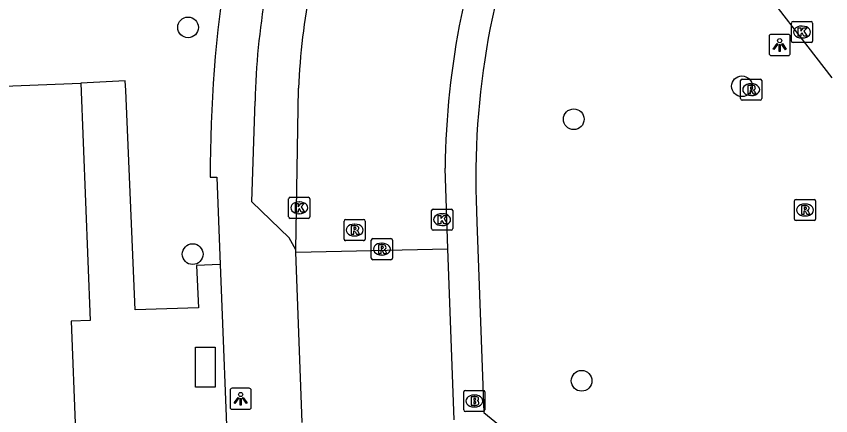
# Model space of a CAD drawing. Extents: x 160557 to 161245, y 385330 to 386505.
# Drawn here: x 160683.9 to 160722.35, y 386363.39 to 386382.24 of the extents above; entities that cross this region are included whole.
import ezdxf

# ---------------------------------------------------------------- set-up
doc = ezdxf.new("R2010")
doc.units = 0
for name, color, linetype in [('IMGEO_Boom', 7, 'Continuous'), ('IMGEO_Brandkraan', 7, 'Continuous'), ('IMGEO_Kolk', 7, 'Continuous'), ('IMGEO_Lichtpunt', 7, 'Continuous'), ('IMGEO_Pand', 7, 'Continuous'), ('IMGEO_Rijbaan_lokaal_open', 7, 'Continuous'), ('IMGEO_Rioolput', 7, 'Continuous'), ('IMGEO_Voetpad_open', 7, 'Continuous')]:
    doc.layers.add(name, color=color, linetype=linetype)

msp = doc.modelspace()

# ---------------------------------------------------------------- linework, layer by layer
at = {"layer": 'IMGEO_Boom'}
for centre in [(160692.008, 386381.717), (160718.16, 386378.939), (160710.219, 386377.383), (160692.225, 386371.017), (160710.591, 386365.04)]:
    msp.add_circle(centre, 0.489, dxfattribs=at)
at = {"layer": 'IMGEO_Brandkraan'}
for p, q in [((160705.101, 386364.588), (160705.953, 386364.588)), ((160705.026, 386363.662), (160705.026, 386364.514)), ((160705.514, 386364.368), (160705.539, 386364.368)), ((160706.027, 386364.514), (160706.027, 386363.662)), ((160705.537, 386363.808), (160705.512, 386363.808)), ((160705.953, 386363.588), (160705.101, 386363.588))]:
    msp.add_line(p, q, dxfattribs=at)
for points in [[(160705.101, 386364.588), (160705.953, 386364.588)], [(160705.026, 386363.662), (160705.026, 386364.514)], [(160705.374, 386364.288), (160705.374, 386363.888), (160705.587, 386363.888)], [(160705.605, 386364.288), (160705.374, 386364.288)], [(160705.553, 386364.207), (160705.499, 386364.207), (160705.499, 386364.131)], [(160706.027, 386364.514), (160706.027, 386363.662)], [(160705.499, 386364.131), (160705.552, 386364.131)], [(160705.561, 386364.055), (160705.499, 386364.055), (160705.499, 386363.974)], [(160705.499, 386363.974), (160705.561, 386363.974)], [(160705.953, 386363.588), (160705.101, 386363.588)]]:
    msp.add_lwpolyline(points, dxfattribs=at)
for centre, radius, start, end in [((160705.103, 386364.512), 0.0765, 91.552, 178.448), ((160705.103, 386364.512), 0.0765, 91.552, 178.448), ((160705.951, 386364.512), 0.0765, 1.552, 88.448), ((160705.951, 386364.512), 0.0765, 1.552, 88.448), ((160705.554, 386364.169), 0.0379, 267.8285, 90.9355), ((160705.609, 386364.143), 0.145, 59.4692, 91.5367), ((160705.634, 386364.19), 0.0922, 285.5137, 58.1501), ((160705.562, 386364.014), 0.0404, 269.8759, 90.5077), ((160705.593, 386364.139), 0.251, 268.6676, 293.5347), ((160705.639, 386363.998), 0.105, 301.3115, 78.989), ((160705.103, 386363.664), 0.0765, 181.552, 268.448), ((160705.103, 386363.664), 0.0765, 181.552, 268.448), ((160705.951, 386363.664), 0.0765, 271.552, 358.448), ((160705.951, 386363.664), 0.0765, 271.552, 358.448)]:
    msp.add_arc(centre, radius, start, end, dxfattribs=at)
for centre, major_axis, ratio, start_param, end_param in [((160705.513, 386364.088), (-0.387, 0.002), 0.722429, 4.712389, 7.853982), ((160705.538, 386364.088), (-0.39, 0.002), 0.717154, 1.570796, 4.712389)]:
    msp.add_ellipse(centre, major_axis=major_axis, ratio=ratio, start_param=start_param, end_param=end_param, dxfattribs=at)
at = {"layer": 'IMGEO_Kolk'}
for p, q in [((160720.497, 386381.072), (160720.497, 386381.924)), ((160720.572, 386381.998), (160721.424, 386381.998)), ((160721.498, 386381.924), (160721.498, 386381.072)), ((160720.985, 386381.778), (160721.01, 386381.778)), ((160721.008, 386381.218), (160720.983, 386381.218)), ((160721.424, 386380.998), (160720.572, 386380.998)), ((160696.758, 386372.777), (160696.758, 386373.629)), ((160696.833, 386373.703), (160697.685, 386373.703)), ((160697.246, 386373.483), (160697.271, 386373.483)), ((160697.759, 386373.629), (160697.759, 386372.777)), ((160703.503, 386372.22), (160703.503, 386373.072)), ((160703.578, 386373.146), (160704.43, 386373.146)), ((160704.504, 386373.072), (160704.504, 386372.22)), ((160697.685, 386372.703), (160696.833, 386372.703)), ((160697.269, 386372.923), (160697.244, 386372.923)), ((160703.991, 386372.926), (160704.016, 386372.926)), ((160704.014, 386372.366), (160703.989, 386372.366)), ((160704.43, 386372.146), (160703.578, 386372.146))]:
    msp.add_line(p, q, dxfattribs=at)
for points in [[(160720.497, 386381.072), (160720.497, 386381.924)], [(160720.572, 386381.998), (160721.424, 386381.998)], [(160721.498, 386381.924), (160721.498, 386381.072)], [(160720.818, 386381.698), (160720.941, 386381.698), (160720.941, 386381.547), (160721.071, 386381.698), (160721.235, 386381.698), (160721.089, 386381.547), (160721.242, 386381.298), (160721.09, 386381.298), (160721.005, 386381.462), (160720.941, 386381.395), (160720.941, 386381.298), (160720.818, 386381.298), (160720.818, 386381.698)], [(160721.424, 386380.998), (160720.572, 386380.998)], [(160696.758, 386372.777), (160696.758, 386373.629)], [(160696.833, 386373.703), (160697.685, 386373.703)], [(160697.079, 386373.403), (160697.202, 386373.403), (160697.202, 386373.252), (160697.332, 386373.403), (160697.496, 386373.403), (160697.35, 386373.252), (160697.503, 386373.003), (160697.351, 386373.003), (160697.266, 386373.167), (160697.202, 386373.1), (160697.202, 386373.003), (160697.079, 386373.003), (160697.079, 386373.403)], [(160697.759, 386373.629), (160697.759, 386372.777)], [(160703.503, 386372.22), (160703.503, 386373.072)], [(160703.578, 386373.146), (160704.43, 386373.146)], [(160704.504, 386373.072), (160704.504, 386372.22)], [(160697.685, 386372.703), (160696.833, 386372.703)], [(160703.824, 386372.846), (160703.947, 386372.846), (160703.947, 386372.695), (160704.077, 386372.846), (160704.241, 386372.846), (160704.095, 386372.695), (160704.248, 386372.446), (160704.096, 386372.446), (160704.011, 386372.61), (160703.947, 386372.543), (160703.947, 386372.446), (160703.824, 386372.446), (160703.824, 386372.846)], [(160704.43, 386372.146), (160703.578, 386372.146)]]:
    msp.add_lwpolyline(points, dxfattribs=at)
for centre, start, end in [((160720.574, 386381.922), 91.552, 178.448), ((160720.574, 386381.922), 91.552, 178.448), ((160721.422, 386381.922), 1.552, 88.448), ((160721.422, 386381.922), 1.552, 88.448), ((160720.574, 386381.074), 181.552, 268.448), ((160720.574, 386381.074), 181.552, 268.448), ((160721.422, 386381.074), 271.552, 358.448), ((160721.422, 386381.074), 271.552, 358.448), ((160696.835, 386373.627), 91.552, 178.448), ((160696.835, 386373.627), 91.552, 178.448), ((160697.683, 386373.627), 1.552, 88.448), ((160697.683, 386373.627), 1.552, 88.448), ((160703.58, 386373.07), 91.552, 178.448), ((160703.58, 386373.07), 91.552, 178.448), ((160704.428, 386373.07), 1.552, 88.448), ((160704.428, 386373.07), 1.552, 88.448), ((160696.835, 386372.779), 181.552, 268.448), ((160696.835, 386372.779), 181.552, 268.448), ((160697.683, 386372.779), 271.552, 358.448), ((160697.683, 386372.779), 271.552, 358.448), ((160703.58, 386372.222), 181.552, 268.448), ((160703.58, 386372.222), 181.552, 268.448), ((160704.428, 386372.222), 271.552, 358.448), ((160704.428, 386372.222), 271.552, 358.448)]:
    msp.add_arc(centre, 0.0765, start, end, dxfattribs=at)
for centre, major_axis, ratio, start_param, end_param in [((160720.984, 386381.498), (-0.387, 0.002), 0.722429, 4.712389, 7.853982), ((160721.009, 386381.498), (-0.39, 0.002), 0.717154, 1.570796, 4.712389), ((160697.245, 386373.203), (-0.387, 0.002), 0.722429, 4.712389, 7.853982), ((160697.27, 386373.203), (-0.39, 0.002), 0.717154, 1.570796, 4.712389), ((160703.99, 386372.646), (-0.387, 0.002), 0.722429, 4.712389, 7.853982), ((160704.015, 386372.646), (-0.39, 0.002), 0.717154, 1.570796, 4.712389)]:
    msp.add_ellipse(centre, major_axis=major_axis, ratio=ratio, start_param=start_param, end_param=end_param, dxfattribs=at)
at = {"layer": 'IMGEO_Lichtpunt'}
for p, q in [((160719.444, 386381.293), (160719.444, 386380.486)), ((160719.444, 386381.293), (160719.444, 386380.486)), ((160720.346, 386381.388), (160719.538, 386381.388)), ((160720.346, 386381.388), (160719.538, 386381.388)), ((160720.44, 386380.486), (160720.44, 386381.293)), ((160720.44, 386380.486), (160720.44, 386381.293)), ((160719.538, 386380.392), (160720.346, 386380.392)), ((160719.538, 386380.392), (160720.346, 386380.392)), ((160693.993, 386364.595), (160693.993, 386363.788)), ((160693.993, 386364.595), (160693.993, 386363.788)), ((160694.895, 386364.69), (160694.087, 386364.69)), ((160694.895, 386364.69), (160694.087, 386364.69)), ((160694.989, 386363.788), (160694.989, 386364.595)), ((160694.989, 386363.788), (160694.989, 386364.595)), ((160694.087, 386363.694), (160694.895, 386363.694)), ((160694.087, 386363.694), (160694.895, 386363.694))]:
    msp.add_line(p, q, dxfattribs=at)
for points in [[(160719.818, 386380.957), (160719.857, 386380.929), (160719.669, 386380.667), (160719.631, 386380.694), (160719.818, 386380.957)], [(160719.92, 386380.909), (160719.967, 386380.909), (160719.967, 386380.587), (160719.92, 386380.587), (160719.92, 386380.909)], [(160720.03, 386380.929), (160720.068, 386380.956), (160720.255, 386380.694), (160720.216, 386380.666), (160720.03, 386380.929)], [(160694.367, 386364.259), (160694.406, 386364.231), (160694.218, 386363.969), (160694.18, 386363.996), (160694.367, 386364.259)], [(160694.469, 386364.211), (160694.516, 386364.211), (160694.516, 386363.889), (160694.469, 386363.889), (160694.469, 386364.211)], [(160694.579, 386364.231), (160694.617, 386364.258), (160694.804, 386363.996), (160694.765, 386363.968), (160694.579, 386364.231)]]:
    msp.add_lwpolyline(points, dxfattribs=at)
for centre in [(160719.943, 386381.091), (160694.492, 386364.393)]:
    msp.add_circle(centre, 0.0994, dxfattribs=at)
for centre, start, end in [((160719.538, 386381.293), 90, 180), ((160719.538, 386381.293), 90, 180), ((160720.346, 386381.293), 0, 90), ((160720.346, 386381.293), 0, 90), ((160719.538, 386380.486), 180, 270), ((160719.538, 386380.486), 180, 270), ((160720.346, 386380.486), 270, 0), ((160720.346, 386380.486), 270, 360), ((160694.087, 386364.595), 90, 180), ((160694.087, 386364.595), 90, 180), ((160694.895, 386364.595), 0, 90), ((160694.895, 386364.595), 0, 90), ((160694.087, 386363.788), 180, 270), ((160694.087, 386363.788), 180, 270), ((160694.895, 386363.788), 270, 0), ((160694.895, 386363.788), 270, 360)]:
    msp.add_arc(centre, 0.0946, start, end, dxfattribs=at)
at = {"layer": 'IMGEO_Pand'}
for points in [[(160688.749, 386333.407), (160664.605, 386332.445), (160662.8, 386378.134), (160686.941, 386379.087)], [(160686.941, 386379.087), (160687.383, 386367.885), (160686.494, 386367.85), (160686.697, 386362.629), (160687.356, 386362.66), (160687.534, 386358.928), (160687.764, 386358.939), (160687.866, 386356.304)]]:
    msp.add_lwpolyline(points, dxfattribs=at)
at = {"layer": 'IMGEO_Rijbaan_lokaal_open'}
for points in [[(160718.354, 386384.571), (160722.405, 386379.342)], [(160697.097, 386371.22), (160697.221, 386378.842)], [(160704.28, 386371.263), (160704.143, 386375.081)], [(160697.101, 386371.109), (160697.097, 386371.22)], [(160697.101, 386371.109), (160704.28, 386371.263)], [(160697.398, 386363.078), (160697.101, 386371.109)], [(160704.57, 386363.198), (160704.28, 386371.263)]]:
    msp.add_lwpolyline(points, dxfattribs=at)
for centre, radius, start, end in [((160742.988, 386374.572), 38.849, 158.0136, 179.2488), ((160728.977, 386377.457), 31.786, 160.0832, 177.5023)]:
    msp.add_arc(centre, radius, start, end, dxfattribs=at)
at = {"layer": 'IMGEO_Rioolput'}
for p, q in [((160718.096, 386378.355), (160718.096, 386379.207)), ((160718.171, 386379.281), (160719.023, 386379.281)), ((160719.097, 386379.207), (160719.097, 386378.355)), ((160718.584, 386379.061), (160718.609, 386379.061)), ((160718.607, 386378.501), (160718.582, 386378.501)), ((160719.023, 386378.281), (160718.171, 386378.281)), ((160720.638, 386372.673), (160720.638, 386373.525)), ((160720.713, 386373.599), (160721.565, 386373.599)), ((160721.639, 386373.525), (160721.639, 386372.673)), ((160721.126, 386373.379), (160721.151, 386373.379)), ((160699.447, 386372.653), (160700.299, 386372.653)), ((160721.149, 386372.819), (160721.124, 386372.819)), ((160699.372, 386371.727), (160699.372, 386372.579)), ((160699.86, 386372.433), (160699.885, 386372.433)), ((160700.373, 386372.579), (160700.373, 386371.727)), ((160721.565, 386372.599), (160720.713, 386372.599)), ((160699.883, 386371.873), (160699.858, 386371.873)), ((160700.299, 386371.653), (160699.447, 386371.653)), ((160700.66, 386370.827), (160700.66, 386371.679)), ((160700.735, 386371.753), (160701.587, 386371.753)), ((160701.148, 386371.533), (160701.173, 386371.533)), ((160701.661, 386371.679), (160701.661, 386370.827)), ((160701.587, 386370.753), (160700.735, 386370.753)), ((160701.171, 386370.973), (160701.146, 386370.973))]:
    msp.add_line(p, q, dxfattribs=at)
for points in [[(160718.096, 386378.355), (160718.096, 386379.207)], [(160718.171, 386379.281), (160719.023, 386379.281)], [(160719.097, 386379.207), (160719.097, 386378.355)], [(160718.685, 386378.979), (160718.433, 386378.981), (160718.433, 386378.581)], [(160718.611, 386378.9), (160718.557, 386378.9), (160718.557, 386378.819)], [(160718.557, 386378.819), (160718.609, 386378.819)], [(160718.433, 386378.581), (160718.557, 386378.581), (160718.557, 386378.743), (160718.568, 386378.743)], [(160718.615, 386378.714), (160718.686, 386378.581), (160718.826, 386378.581), (160718.761, 386378.707)], [(160719.023, 386378.281), (160718.171, 386378.281)], [(160720.638, 386372.673), (160720.638, 386373.525)], [(160720.713, 386373.599), (160721.565, 386373.599)], [(160721.639, 386373.525), (160721.639, 386372.673)], [(160721.227, 386373.297), (160720.975, 386373.299), (160720.975, 386372.899)], [(160720.975, 386372.899), (160721.099, 386372.899), (160721.099, 386373.061), (160721.11, 386373.061)], [(160721.153, 386373.218), (160721.099, 386373.218), (160721.099, 386373.137)], [(160721.099, 386373.137), (160721.151, 386373.137)], [(160721.157, 386373.032), (160721.228, 386372.899), (160721.368, 386372.899), (160721.303, 386373.025)], [(160699.447, 386372.653), (160700.299, 386372.653)], [(160699.372, 386371.727), (160699.372, 386372.579)], [(160699.961, 386372.351), (160699.709, 386372.353), (160699.709, 386371.953)], [(160699.887, 386372.272), (160699.833, 386372.272), (160699.833, 386372.191)], [(160700.373, 386372.579), (160700.373, 386371.727)], [(160721.565, 386372.599), (160720.713, 386372.599)], [(160699.709, 386371.953), (160699.833, 386371.953), (160699.833, 386372.115), (160699.844, 386372.115)], [(160699.833, 386372.191), (160699.885, 386372.191)], [(160699.891, 386372.086), (160699.962, 386371.953), (160700.102, 386371.953), (160700.037, 386372.079)], [(160700.299, 386371.653), (160699.447, 386371.653)], [(160700.66, 386370.827), (160700.66, 386371.679)], [(160700.735, 386371.753), (160701.587, 386371.753)], [(160701.661, 386371.679), (160701.661, 386370.827)], [(160701.249, 386371.451), (160700.997, 386371.453), (160700.997, 386371.053)], [(160700.997, 386371.053), (160701.121, 386371.053), (160701.121, 386371.215), (160701.132, 386371.215)], [(160701.175, 386371.372), (160701.121, 386371.372), (160701.121, 386371.291)], [(160701.121, 386371.291), (160701.173, 386371.291)], [(160701.179, 386371.186), (160701.25, 386371.053), (160701.39, 386371.053), (160701.325, 386371.179)], [(160701.587, 386370.753), (160700.735, 386370.753)]]:
    msp.add_lwpolyline(points, dxfattribs=at)
for centre, radius, start, end in [((160718.173, 386379.205), 0.0765, 91.552, 178.448), ((160718.173, 386379.205), 0.0765, 91.552, 178.448), ((160719.021, 386379.205), 0.0765, 1.552, 88.448), ((160719.021, 386379.205), 0.0765, 1.552, 88.448), ((160718.593, 386379.008), 0.19, 274.7715, 282.9687), ((160718.617, 386378.804), 0.0964, 77.0061, 93.1865), ((160718.631, 386378.861), 0.0378, 276.6634, 79.6772), ((160718.684, 386378.869), 0.109, 350.3612, 89.416), ((160718.682, 386378.869), 0.112, 277.5842, 350.9817), ((160718.567, 386378.69), 0.0533, 26.0293, 88.6989), ((160718.666, 386378.654), 0.108, 29.5134, 73.7905), ((160718.173, 386378.357), 0.0765, 181.552, 268.448), ((160718.173, 386378.357), 0.0765, 181.552, 268.448), ((160719.021, 386378.357), 0.0765, 271.552, 358.448), ((160719.021, 386378.357), 0.0765, 271.552, 358.448), ((160720.715, 386373.523), 0.0765, 91.552, 178.448), ((160720.715, 386373.523), 0.0765, 91.552, 178.448), ((160721.563, 386373.523), 0.0765, 1.552, 88.448), ((160721.563, 386373.523), 0.0765, 1.552, 88.448), ((160721.109, 386373.008), 0.0533, 26.0293, 88.6989), ((160721.135, 386373.326), 0.19, 274.7715, 282.9687), ((160721.159, 386373.122), 0.0964, 77.0061, 93.1865), ((160721.173, 386373.179), 0.0378, 276.6634, 79.6772), ((160721.226, 386373.187), 0.109, 350.3612, 89.416), ((160721.224, 386373.187), 0.112, 277.5842, 350.9817), ((160721.208, 386372.972), 0.108, 29.5134, 73.7905), ((160699.449, 386372.577), 0.0765, 91.552, 178.448), ((160699.449, 386372.577), 0.0765, 91.552, 178.448), ((160700.297, 386372.577), 0.0765, 1.552, 88.448), ((160700.297, 386372.577), 0.0765, 1.552, 88.448), ((160720.715, 386372.675), 0.0765, 181.552, 268.448), ((160720.715, 386372.675), 0.0765, 181.552, 268.448), ((160721.563, 386372.675), 0.0765, 271.552, 358.448), ((160721.563, 386372.675), 0.0765, 271.552, 358.448), ((160699.893, 386372.176), 0.0964, 77.0061, 93.1865), ((160699.907, 386372.233), 0.0378, 276.6634, 79.6772), ((160699.96, 386372.241), 0.109, 350.3612, 89.416), ((160699.843, 386372.062), 0.0533, 26.0293, 88.6989), ((160699.869, 386372.38), 0.19, 274.7715, 282.9687), ((160699.958, 386372.241), 0.112, 277.5842, 350.9817), ((160699.942, 386372.026), 0.108, 29.5134, 73.7905), ((160699.449, 386371.729), 0.0765, 181.552, 268.448), ((160699.449, 386371.729), 0.0765, 181.552, 268.448), ((160700.297, 386371.729), 0.0765, 271.552, 358.448), ((160700.297, 386371.729), 0.0765, 271.552, 358.448), ((160700.737, 386371.677), 0.0765, 91.552, 178.448), ((160700.737, 386371.677), 0.0765, 91.552, 178.448), ((160701.585, 386371.677), 0.0765, 1.552, 88.448), ((160701.585, 386371.677), 0.0765, 1.552, 88.448), ((160701.131, 386371.162), 0.0533, 26.0293, 88.6989), ((160701.157, 386371.48), 0.19, 274.7715, 282.9687), ((160701.181, 386371.276), 0.0964, 77.0061, 93.1865), ((160701.195, 386371.333), 0.0378, 276.6634, 79.6772), ((160701.248, 386371.341), 0.109, 350.3612, 89.416), ((160701.246, 386371.341), 0.112, 277.5842, 350.9817), ((160701.23, 386371.126), 0.108, 29.5134, 73.7905), ((160700.737, 386370.829), 0.0765, 181.552, 268.448), ((160700.737, 386370.829), 0.0765, 181.552, 268.448), ((160701.585, 386370.829), 0.0765, 271.552, 358.448), ((160701.585, 386370.829), 0.0765, 271.552, 358.448)]:
    msp.add_arc(centre, radius, start, end, dxfattribs=at)
for centre, major_axis, ratio, start_param, end_param in [((160718.583, 386378.781), (-0.387, 0.002), 0.722429, 4.712389, 7.853982), ((160718.608, 386378.781), (-0.39, 0.002), 0.717154, 1.570796, 4.712389), ((160721.125, 386373.099), (-0.387, 0.002), 0.722429, 4.712389, 7.853982), ((160721.15, 386373.099), (-0.39, 0.002), 0.717154, 1.570796, 4.712389), ((160699.859, 386372.153), (-0.387, 0.002), 0.722429, 4.712389, 7.853982), ((160699.884, 386372.153), (-0.39, 0.002), 0.717154, 1.570796, 4.712389), ((160701.147, 386371.253), (-0.387, 0.002), 0.722429, 4.712389, 7.853982), ((160701.172, 386371.253), (-0.39, 0.002), 0.717154, 1.570796, 4.712389)]:
    msp.add_ellipse(centre, major_axis=major_axis, ratio=ratio, start_param=start_param, end_param=end_param, dxfattribs=at)
at = {"layer": 'IMGEO_Voetpad_open'}
for points in [[(160693.531, 386370.532), (160692.412, 386370.488), (160692.502, 386368.484), (160689.503, 386368.385), (160689.065, 386378.742), (160689.046, 386379.191), (160686.941, 386379.087)], [(160697.097, 386371.22), (160696.778, 386371.792), (160695.025, 386373.48), (160695.174, 386378.232)], [(160693.058, 386374.643), (160693.37, 386374.645), (160693.531, 386370.532)], [(160705.645, 386372.53), (160705.968, 386363.544), (160708.053, 386361.847), (160709.14, 386330.783), (160709.3, 386326.209), (160707.948, 386324.355)], [(160693.531, 386370.532), (160693.922, 386360.548)], [(160693.293, 386366.626), (160693.293, 386364.734), (160692.352, 386364.734), (160692.352, 386366.626), (160693.293, 386366.626)]]:
    msp.add_lwpolyline(points, dxfattribs=at)
for centre, radius, start, end in [((160742.994, 386374.569), 37.404, 158.0123, 183.1256), ((160728.687, 386377.539), 33.52, 161.425, 178.8158), ((160755.343, 386374.902), 62.286, 170.914, 180.23824)]:
    msp.add_arc(centre, radius, start, end, dxfattribs=at)

doc.saveas('drawing.dxf')
